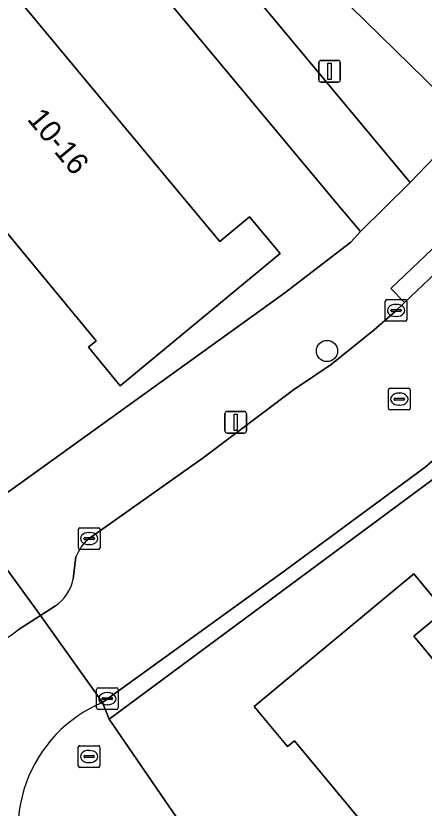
# Model space of a CAD drawing. Extents: x 159888 to 160761, y 384031 to 384750.
# Drawn here: x 160342.34 to 160361.15, y 384221.95 to 384258.44 of the extents above; entities that cross this region are included whole.
import ezdxf

# ---------------------------------------------------------------- set-up
doc = ezdxf.new("R2010")
doc.units = 0
for name, color, linetype in [('IMGEO_Boom', 7, 'Continuous'), ('IMGEO_Brandkraan', 7, 'Continuous'), ('IMGEO_Erf', 7, 'Continuous'), ('IMGEO_Kolk', 7, 'Continuous'), ('IMGEO_Lichtmast', 7, 'Continuous'), ('IMGEO_Pand', 7, 'Continuous'), ('IMGEO_Pand_nummerreeks', 7, 'Continuous'), ('IMGEO_Rijbaan_lokaal_open', 7, 'Continuous'), ('IMGEO_Rioolput', 7, 'Continuous'), ('IMGEO_Voetpad_open', 7, 'Continuous')]:
    doc.layers.add(name, color=color, linetype=linetype)

msp = doc.modelspace()

# ---------------------------------------------------------------- linework, layer by layer
at = {"layer": 'IMGEO_Boom'}
msp.add_circle((160356.672, 384242.999), 0.489, dxfattribs=at)
at = {"layer": 'IMGEO_Brandkraan'}
for p, q in [((160345.211, 384223.9), (160345.211, 384224.752)), ((160345.286, 384224.826), (160346.138, 384224.826)), ((160346.212, 384224.752), (160346.212, 384223.9)), ((160345.513, 384224.369), (160345.911, 384224.369)), ((160345.699, 384224.606), (160345.724, 384224.606)), ((160345.47, 384224.32), (160345.47, 384224.332)), ((160345.908, 384224.283), (160345.51, 384224.283)), ((160345.722, 384224.046), (160345.697, 384224.046)), ((160345.954, 384224.332), (160345.954, 384224.32)), ((160346.138, 384223.826), (160345.286, 384223.826))]:
    msp.add_line(p, q, dxfattribs=at)
for points in [[(160345.211, 384223.9), (160345.211, 384224.752)], [(160345.286, 384224.826), (160346.138, 384224.826)], [(160346.212, 384224.752), (160346.212, 384223.9)], [(160346.138, 384223.826), (160345.286, 384223.826)]]:
    msp.add_lwpolyline(points, dxfattribs=at)
for centre, radius, start, end in [((160345.288, 384224.75), 0.0765, 91.552, 178.448), ((160345.288, 384224.75), 0.0765, 91.552, 178.448), ((160346.136, 384224.75), 0.0765, 1.552, 88.448), ((160346.136, 384224.75), 0.0765, 1.552, 88.448), ((160345.51, 384224.329), 0.0403, 85.8775, 175.7526), ((160345.915, 384224.331), 0.0386, 1.7309, 96.639), ((160345.507, 384224.319), 0.0366, 178.938, 274.7102), ((160345.911, 384224.326), 0.043, 264.8664, 352.4533), ((160345.288, 384223.902), 0.0765, 181.552, 268.448), ((160345.288, 384223.902), 0.0765, 181.552, 268.448), ((160346.136, 384223.902), 0.0765, 271.552, 358.448), ((160346.136, 384223.902), 0.0765, 271.552, 358.448)]:
    msp.add_arc(centre, radius, start, end, dxfattribs=at)
for centre, major_axis, ratio, start_param, end_param in [((160345.698, 384224.326), (-0.387, 0.002), 0.722429, 4.712389, 7.853982), ((160345.723, 384224.326), (-0.39, 0.002), 0.717154, 1.570796, 4.712389)]:
    msp.add_ellipse(centre, major_axis=major_axis, ratio=ratio, start_param=start_param, end_param=end_param, dxfattribs=at)
at = {"layer": 'IMGEO_Erf'}
for points in [[(160407.134, 384312.362), (160404.095, 384316.885), (160401.57, 384314.532), (160372.039, 384285.135), (160362.772, 384285.007), (160362.837, 384279.095), (160351.699, 384267.85), (160345.439, 384274.748), (160345.355, 384284.72), (160341.199, 384284.583), (160337.275, 384280.219), (160336.483, 384279.562), (160360.504, 384250.764), (160363.191, 384253.558), (160355.746, 384260.844), (160365.773, 384270.9), (160375.799, 384280.956), (160385.826, 384291.012), (160395.852, 384301.068), (160405.753, 384310.998)], [(160340.225, 384235.253), (160354.731, 384245.687), (160357.767, 384248.02), (160358.209, 384248.5), (160356.959, 384250), (160333.927, 384277.642), (160318.92, 384266.275), (160330.097, 384250)], [(160342.239, 384259.468), (160350.101, 384250), (160351.726, 384248.043), (160353.105, 384249.183), (160354.506, 384247.489), (160347.147, 384241.401), (160345.684, 384243.17), (160346.039, 384243.463), (160340.632, 384250), (160336.616, 384254.819), (160327.269, 384266.034), (160326.868, 384265.704), (160325.333, 384267.508), (160330.555, 384271.85), (160332.038, 384270.121), (160332.771, 384270.87)], [(160346.64, 384226.054), (160368.445, 384194.271), (160386.728, 384206.983), (160361.616, 384237.146)], [(160370.151, 384218.433), (160379.522, 384207.146), (160380.867, 384208.263), (160382.336, 384206.493), (160374.996, 384200.397), (160373.52, 384202.174), (160373.901, 384202.49), (160364.535, 384213.771), (160355.17, 384225.051), (160354.854, 384224.788), (160353.319, 384226.637), (160360.666, 384232.739), (160362.079, 384231.038), (160360.663, 384229.862)]]:
    msp.add_lwpolyline(points, close=True, dxfattribs=at)
at = {"layer": 'IMGEO_Kolk'}
for p, q in [((160359.352, 384244.443), (160359.352, 384245.295)), ((160359.427, 384245.369), (160360.279, 384245.369)), ((160359.84, 384245.149), (160359.865, 384245.149)), ((160360.353, 384245.295), (160360.353, 384244.443)), ((160359.611, 384244.863), (160359.611, 384244.875)), ((160360.049, 384244.826), (160359.651, 384244.826)), ((160359.654, 384244.912), (160360.052, 384244.912)), ((160360.095, 384244.875), (160360.095, 384244.863)), ((160359.863, 384244.589), (160359.838, 384244.589)), ((160360.279, 384244.369), (160359.427, 384244.369)), ((160345.215, 384233.938), (160345.215, 384234.79)), ((160345.29, 384234.864), (160346.142, 384234.864)), ((160345.703, 384234.644), (160345.728, 384234.644)), ((160346.216, 384234.79), (160346.216, 384233.938)), ((160345.474, 384234.358), (160345.474, 384234.37)), ((160345.912, 384234.321), (160345.514, 384234.321)), ((160345.517, 384234.407), (160345.915, 384234.407)), ((160345.958, 384234.37), (160345.958, 384234.358)), ((160346.142, 384233.864), (160345.29, 384233.864)), ((160345.726, 384234.084), (160345.701, 384234.084)), ((160346.052, 384226.563), (160346.052, 384227.415)), ((160346.127, 384227.489), (160346.979, 384227.489)), ((160346.54, 384227.269), (160346.565, 384227.269)), ((160347.053, 384227.415), (160347.053, 384226.563)), ((160346.311, 384226.983), (160346.311, 384226.995)), ((160346.749, 384226.946), (160346.351, 384226.946)), ((160346.354, 384227.032), (160346.752, 384227.032)), ((160346.795, 384226.995), (160346.795, 384226.983)), ((160346.563, 384226.709), (160346.538, 384226.709)), ((160346.979, 384226.489), (160346.127, 384226.489))]:
    msp.add_line(p, q, dxfattribs=at)
for points in [[(160359.352, 384244.443), (160359.352, 384245.295)], [(160359.427, 384245.369), (160360.279, 384245.369)], [(160360.353, 384245.295), (160360.353, 384244.443)], [(160360.279, 384244.369), (160359.427, 384244.369)], [(160345.215, 384233.938), (160345.215, 384234.79)], [(160345.29, 384234.864), (160346.142, 384234.864)], [(160346.216, 384234.79), (160346.216, 384233.938)], [(160346.142, 384233.864), (160345.29, 384233.864)], [(160346.052, 384226.563), (160346.052, 384227.415)], [(160346.127, 384227.489), (160346.979, 384227.489)], [(160347.053, 384227.415), (160347.053, 384226.563)], [(160346.979, 384226.489), (160346.127, 384226.489)]]:
    msp.add_lwpolyline(points, dxfattribs=at)
for centre, radius, start, end in [((160359.429, 384245.293), 0.0765, 91.552, 178.448), ((160359.429, 384245.293), 0.0765, 91.552, 178.448), ((160360.277, 384245.293), 0.0765, 1.552, 88.448), ((160360.277, 384245.293), 0.0765, 1.552, 88.448), ((160359.651, 384244.872), 0.0403, 85.8775, 175.7526), ((160359.648, 384244.862), 0.0366, 178.938, 274.7102), ((160360.052, 384244.869), 0.043, 264.8664, 352.4533), ((160360.056, 384244.874), 0.0386, 1.7309, 96.639), ((160359.429, 384244.445), 0.0765, 181.552, 268.448), ((160359.429, 384244.445), 0.0765, 181.552, 268.448), ((160360.277, 384244.445), 0.0765, 271.552, 358.448), ((160360.277, 384244.445), 0.0765, 271.552, 358.448), ((160345.292, 384234.788), 0.0765, 91.552, 178.448), ((160345.292, 384234.788), 0.0765, 91.552, 178.448), ((160346.14, 384234.788), 0.0765, 1.552, 88.448), ((160346.14, 384234.788), 0.0765, 1.552, 88.448), ((160345.514, 384234.367), 0.0403, 85.8775, 175.7526), ((160345.511, 384234.357), 0.0366, 178.938, 274.7102), ((160345.915, 384234.364), 0.043, 264.8664, 352.4533), ((160345.919, 384234.369), 0.0386, 1.7309, 96.639), ((160345.292, 384233.94), 0.0765, 181.552, 268.448), ((160345.292, 384233.94), 0.0765, 181.552, 268.448), ((160346.14, 384233.94), 0.0765, 271.552, 358.448), ((160346.14, 384233.94), 0.0765, 271.552, 358.448), ((160346.129, 384227.413), 0.0765, 91.552, 178.448), ((160346.129, 384227.413), 0.0765, 91.552, 178.448), ((160346.977, 384227.413), 0.0765, 1.552, 88.448), ((160346.977, 384227.413), 0.0765, 1.552, 88.448), ((160346.351, 384226.992), 0.0403, 85.8775, 175.7526), ((160346.348, 384226.982), 0.0366, 178.938, 274.7102), ((160346.752, 384226.989), 0.043, 264.8664, 352.4533), ((160346.756, 384226.994), 0.0386, 1.7309, 96.639), ((160346.129, 384226.565), 0.0765, 181.552, 268.448), ((160346.129, 384226.565), 0.0765, 181.552, 268.448), ((160346.977, 384226.565), 0.0765, 271.552, 358.448), ((160346.977, 384226.565), 0.0765, 271.552, 358.448)]:
    msp.add_arc(centre, radius, start, end, dxfattribs=at)
for centre, major_axis, ratio, start_param, end_param in [((160359.839, 384244.869), (-0.387, 0.002), 0.722429, 4.712389, 7.853982), ((160359.864, 384244.869), (-0.39, 0.002), 0.717154, 1.570796, 4.712389), ((160345.702, 384234.364), (-0.387, 0.002), 0.722429, 4.712389, 7.853982), ((160345.727, 384234.364), (-0.39, 0.002), 0.717154, 1.570796, 4.712389), ((160346.539, 384226.989), (-0.387, 0.002), 0.722429, 4.712389, 7.853982), ((160346.564, 384226.989), (-0.39, 0.002), 0.717154, 1.570796, 4.712389)]:
    msp.add_ellipse(centre, major_axis=major_axis, ratio=ratio, start_param=start_param, end_param=end_param, dxfattribs=at)
at = {"layer": 'IMGEO_Lichtmast'}
for p, q in [((160356.293, 384255.482), (160356.293, 384256.282)), ((160356.293, 384256.282), (160356.293, 384255.482)), ((160356.393, 384256.382), (160357.183, 384256.382)), ((160357.183, 384256.382), (160356.393, 384256.382)), ((160357.283, 384256.282), (160357.283, 384255.482)), ((160357.283, 384255.482), (160357.283, 384256.282)), ((160357.183, 384255.382), (160356.393, 384255.382)), ((160356.393, 384255.382), (160357.183, 384255.382)), ((160351.967, 384239.32), (160351.967, 384240.12)), ((160351.967, 384240.12), (160351.967, 384239.32)), ((160352.067, 384240.22), (160352.857, 384240.22)), ((160352.857, 384240.22), (160352.067, 384240.22)), ((160352.957, 384240.12), (160352.957, 384239.32)), ((160352.957, 384239.32), (160352.957, 384240.12)), ((160352.857, 384239.22), (160352.067, 384239.22)), ((160352.067, 384239.22), (160352.857, 384239.22))]:
    msp.add_line(p, q, dxfattribs=at)
for points in [[(160356.713, 384256.257), (160356.863, 384256.257), (160356.863, 384255.507), (160356.713, 384255.507), (160356.713, 384256.257)], [(160352.387, 384240.095), (160352.537, 384240.095), (160352.537, 384239.345), (160352.387, 384239.345), (160352.387, 384240.095)]]:
    msp.add_lwpolyline(points, dxfattribs=at)
for centre, start, end in [((160356.393, 384256.282), 90, 180), ((160356.393, 384256.282), 90, 180), ((160357.183, 384256.282), 0, 90), ((160357.183, 384256.282), 360, 90), ((160356.393, 384255.482), 180, 270), ((160356.393, 384255.482), 180, 270), ((160357.183, 384255.482), 270, 0), ((160357.183, 384255.482), 270, 0), ((160352.067, 384240.12), 90, 180), ((160352.067, 384240.12), 90, 180), ((160352.857, 384240.12), 0, 90), ((160352.857, 384240.12), 360, 90), ((160352.067, 384239.32), 180, 270), ((160352.067, 384239.32), 180, 270), ((160352.857, 384239.32), 270, 0), ((160352.857, 384239.32), 270, 0)]:
    msp.add_arc(centre, 0.1, start, end, dxfattribs=at)
at = {"layer": 'IMGEO_Pand'}
for points in [[(160373.224, 384263.607), (160365.773, 384270.9), (160355.746, 384260.844), (160363.191, 384253.558)], [(160342.239, 384259.468), (160336.616, 384254.819), (160340.632, 384250), (160346.039, 384243.463), (160345.684, 384243.17), (160347.147, 384241.401), (160354.506, 384247.489), (160353.105, 384249.183), (160351.726, 384248.043), (160350.101, 384250)], [(160364.535, 384213.771), (160370.151, 384218.433), (160360.663, 384229.862), (160362.079, 384231.038), (160360.666, 384232.739), (160353.319, 384226.637), (160354.854, 384224.788), (160355.17, 384225.051)]]:
    msp.add_lwpolyline(points, close=True, dxfattribs=at)
at = {"layer": 'IMGEO_Rijbaan_lokaal_open'}
for points in [[(160422.932, 384294.34), (160417.91, 384301.776), (160415.801, 384300.405), (160412.696, 384297.247), (160409.504, 384293.847), (160396.973, 384281.372), (160379.726, 384264.338), (160372.559, 384257.094), (160366.063, 384250.659), (160365.342, 384250), (160363.109, 384247.959), (160360.237, 384245.231), (160359.808, 384244.824), (160358.837, 384243.977), (160356.862, 384242.381), (160355.12, 384241.215), (160350.961, 384238.084), (160345.716, 384234.364), (160345.542, 384234.231)], [(160344.158, 384231.267), (160343.475, 384230.828), (160346.326, 384226.816), (160346.553, 384226.989), (160354.699, 384232.863), (160360.784, 384237.351), (160361.189, 384237.649), (160363.689, 384239.781), (160364.647, 384240.62), (160366.673, 384242.576), (160373.037, 384248.641), (160374.399, 384250), (160384.224, 384259.805), (160390.609, 384266.27), (160401.354, 384277.085), (160418.41, 384294.276)], [(160345.102, 384233.523), (160344.981, 384232.487)], [(160346.326, 384226.816), (160343.475, 384230.828), (160342.437, 384230.161)]]:
    msp.add_lwpolyline(points, dxfattribs=at)
for centre, radius, start, end in [((160347.681, 384232.411), 2.808, 139.6047, 156.676), ((160343.02, 384232.922), 2.009, 304.5091, 347.4845), ((160338.702, 384234.681), 5.864, 214.3481, 309.5638), ((160348.803, 384220.947), 6.37, 112.8796, 207.2014)]:
    msp.add_arc(centre, radius, start, end, dxfattribs=at)
at = {"layer": 'IMGEO_Rioolput'}
for p, q in [((160359.5, 384240.359), (160359.5, 384241.211)), ((160359.575, 384241.285), (160360.427, 384241.285)), ((160360.501, 384241.211), (160360.501, 384240.359)), ((160359.759, 384240.779), (160359.759, 384240.791)), ((160359.802, 384240.828), (160360.2, 384240.828)), ((160359.988, 384241.065), (160360.013, 384241.065)), ((160360.243, 384240.791), (160360.243, 384240.779)), ((160360.197, 384240.742), (160359.799, 384240.742)), ((160360.011, 384240.505), (160359.986, 384240.505)), ((160360.427, 384240.285), (160359.575, 384240.285))]:
    msp.add_line(p, q, dxfattribs=at)
for points in [[(160359.5, 384240.359), (160359.5, 384241.211)], [(160359.575, 384241.285), (160360.427, 384241.285)], [(160360.501, 384241.211), (160360.501, 384240.359)], [(160360.427, 384240.285), (160359.575, 384240.285)]]:
    msp.add_lwpolyline(points, dxfattribs=at)
for centre, radius, start, end in [((160359.577, 384241.209), 0.0765, 91.552, 178.448), ((160359.577, 384241.209), 0.0765, 91.552, 178.448), ((160360.425, 384241.209), 0.0765, 1.552, 88.448), ((160360.425, 384241.209), 0.0765, 1.552, 88.448), ((160359.799, 384240.788), 0.0403, 85.8775, 175.7526), ((160359.796, 384240.778), 0.0366, 178.938, 274.7102), ((160360.2, 384240.785), 0.043, 264.8664, 352.4533), ((160360.204, 384240.79), 0.0386, 1.7309, 96.639), ((160359.577, 384240.361), 0.0765, 181.552, 268.448), ((160359.577, 384240.361), 0.0765, 181.552, 268.448), ((160360.425, 384240.361), 0.0765, 271.552, 358.448), ((160360.425, 384240.361), 0.0765, 271.552, 358.448)]:
    msp.add_arc(centre, radius, start, end, dxfattribs=at)
for centre, major_axis, ratio, start_param, end_param in [((160359.987, 384240.785), (-0.387, 0.002), 0.722429, 4.712389, 7.853982), ((160360.012, 384240.785), (-0.39, 0.002), 0.717154, 1.570796, 4.712389)]:
    msp.add_ellipse(centre, major_axis=major_axis, ratio=ratio, start_param=start_param, end_param=end_param, dxfattribs=at)
at = {"layer": 'IMGEO_Voetpad_open'}
for points in [[(160412.696, 384297.247), (160415.801, 384300.405), (160413.221, 384303.667), (160403.325, 384293.755), (160393.291, 384283.706), (160383.258, 384273.657), (160373.224, 384263.607), (160363.191, 384253.558), (160360.504, 384250.764), (160358.209, 384248.5), (160357.767, 384248.02), (160354.731, 384245.687), (160340.225, 384235.253), (160343.475, 384230.828), (160344.158, 384231.267)], [(160345.542, 384234.231), (160345.716, 384234.364), (160350.961, 384238.084), (160355.12, 384241.215), (160356.862, 384242.381), (160358.837, 384243.977), (160359.808, 384244.824), (160360.237, 384245.231), (160359.618, 384245.884), (160362.49, 384248.612), (160363.109, 384247.959), (160365.342, 384250), (160366.063, 384250.659), (160372.559, 384257.094), (160379.726, 384264.338), (160396.973, 384281.372), (160409.504, 384293.847), (160412.696, 384297.247)], [(160418.41, 384294.276), (160401.354, 384277.085), (160390.609, 384266.27), (160384.224, 384259.805), (160374.399, 384250), (160373.037, 384248.641), (160366.673, 384242.576), (160364.647, 384240.62), (160363.689, 384239.781), (160361.189, 384237.649), (160360.784, 384237.351), (160354.699, 384232.863), (160346.553, 384226.989), (160346.326, 384226.816), (160346.64, 384226.054), (160361.616, 384237.146), (160364.144, 384239.222), (160369.777, 384244.623), (160371.882, 384246.688), (160375.258, 384250), (160388.378, 384263.174), (160391.104, 384265.938), (160395.281, 384270.172), (160415.176, 384290.342)], [(160342.437, 384230.161), (160343.475, 384230.828), (160340.225, 384235.253), (160330.097, 384250), (160318.92, 384266.275)], [(160344.981, 384232.487), (160345.102, 384233.523)], [(160346.64, 384226.054), (160346.326, 384226.816)], [(160370.066, 384189.234), (160371.855, 384190.41), (160368.445, 384194.271), (160346.64, 384226.054)]]:
    msp.add_lwpolyline(points, dxfattribs=at)
for points in [[(160336.483, 384279.562), (160333.927, 384277.642), (160356.959, 384250), (160358.209, 384248.5), (160360.504, 384250.764)], [(160363.109, 384247.959), (160362.49, 384248.612), (160359.618, 384245.884), (160360.237, 384245.231)]]:
    msp.add_lwpolyline(points, close=True, dxfattribs=at)
for centre, radius, start, end in [((160347.681, 384232.411), 2.808, 139.6047, 156.676), ((160343.02, 384232.922), 2.009, 304.5091, 347.4845), ((160338.702, 384234.681), 5.864, 214.3481, 309.5638), ((160348.803, 384220.947), 6.37, 112.8796, 207.2014)]:
    msp.add_arc(centre, radius, start, end, dxfattribs=at)

# ---------------------------------------------------------------- texts
at = {"layer": 'IMGEO_Pand_nummerreeks'}
msp.add_text('10-16', height=1, rotation=309.773, dxfattribs=at).set_placement((160342.825, 384253.661))

doc.saveas('drawing.dxf')
